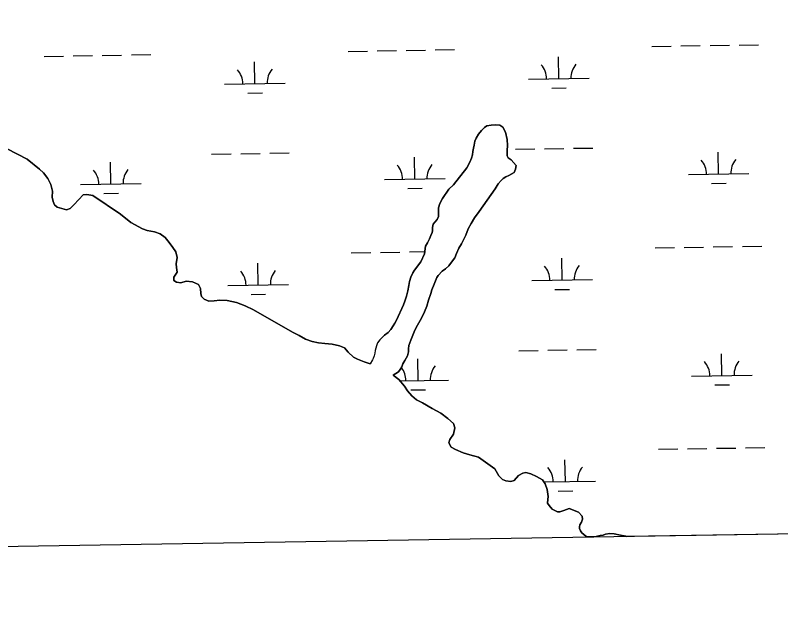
# Model space of a CAD drawing. Extents: x 3855477 to 3893699, y 299188 to 325115.
# Drawn here: x 3865327 to 3866591, y 304617 to 305585 of the extents above; entities that cross this region are included whole.
import ezdxf

# ---------------------------------------------------------------- set-up
doc = ezdxf.new("R2010")
doc.units = 0
for name, color, linetype in [('V-GRID-FRAM', 7, 'Continuous'), ('V-TOPO-SHOR', 7, 'Continuous'), ('V-WETL-SWMP', 7, 'Continuous')]:
    doc.layers.add(name, color=color, linetype=linetype)

msp = doc.modelspace()

# ---------------------------------------------------------------- linework, layer by layer
at = {"layer": 'V-GRID-FRAM'}
msp.add_lwpolyline([(3859445.3, 322797), (3891292.6, 323315.8), (3891596.8, 305135.9), (3859733.6, 304616.8), (3859445.3, 322797)], dxfattribs=at)
at = {"layer": 'V-TOPO-SHOR'}
for points in [[(3865936.6, 305056.7), (3865942.7, 305061.4), (3865947.4, 305066.4), (3865951, 305072.1), (3865953.6, 305077), (3865956.5, 305081.8), (3865968.2, 305106.9), (3865970.4, 305113), (3865972.8, 305121.1), (3865975, 305130.2), (3865976.8, 305138.9), (3865978.2, 305145.6), (3865980.1, 305153), (3865983.3, 305159.9), (3865986.1, 305164.2), (3865996.6, 305177.9), (3866002.9, 305191.5), (3866004.3, 305203.8), (3866007.5, 305209.3), (3866011.1, 305215.8), (3866013.4, 305221.6), (3866015.2, 305226.3), (3866015.8, 305229.5), (3866016.2, 305235), (3866017.2, 305240.2), (3866019.8, 305243.7), (3866023.5, 305247.9), (3866025.9, 305252.8), (3866025.9, 305259.7), (3866026.1, 305267.4), (3866027.9, 305274.4), (3866032.5, 305282.5), (3866043, 305297.9), (3866050.5, 305305), (3866072.9, 305333.5), (3866077.8, 305342.4), (3866080.4, 305349.3), (3866081.8, 305354.8), (3866082.8, 305360.5), (3866083.6, 305365.5), (3866084.8, 305371), (3866086.1, 305377.6), (3866088.1, 305382.1), (3866091.9, 305388.8), (3866097, 305395.1), (3866101.8, 305399.9), (3866105.9, 305402.5), (3866112.7, 305404), (3866120, 305404.4), (3866127.1, 305403.6), (3866132.1, 305400.7), (3866136.4, 305392.1), (3866139.2, 305379.9), (3866139.9, 305370), (3866139.3, 305361.9), (3866139.1, 305353.2), (3866141.1, 305349.6), (3866145.7, 305346.3), (3866154.4, 305337.1), (3866153.2, 305331), (3866151, 305325.7), (3866142.3, 305320.5), (3866136.9, 305318.2), (3866132.8, 305315.6), (3866129.4, 305312.4), (3866124.5, 305306.7), (3866119.3, 305298.4), (3866093.2, 305261.4), (3866085.6, 305250.8), (3866079.9, 305241.3), (3866075.1, 305232.8), (3866070.8, 305222.3), (3866068, 305215.6), (3866063.7, 305207.9), (3866059.5, 305200.4), (3866055.7, 305191.7), (3866052.6, 305184.5), (3866047.6, 305177.4), (3866043.1, 305171.7), (3866037.3, 305166.4), (3866032.2, 305162.4), (3866025.6, 305155.7), (3866023.3, 305152.1), (3866018.7, 305141.3), (3866015.1, 305132), (3866013, 305125.8), (3866009.6, 305114.6), (3866006.4, 305105.1), (3866002.6, 305095.6), (3865997.7, 305085.1), (3865993.3, 305077.4), (3865989.2, 305069.5), (3865985.8, 305062.2), (3865980.1, 305048.7), (3865976.9, 305040), (3865976.1, 305034.5), (3865976.1, 305029.4), (3865974.7, 305022.8), (3865970.5, 305015.3), (3865967.2, 305009.8)], [(3865261.8, 305391.2), (3865346.3, 305347.6), (3865366.9, 305331.3), (3865373.6, 305325.2), (3865380.7, 305315.7), (3865385.8, 305305.8), (3865388.3, 305294.8), (3865388, 305284.6), (3865389.3, 305277.8), (3865391.9, 305272.4), (3865395.9, 305268.3), (3865411.7, 305264), (3865417.6, 305266), (3865423.7, 305272.4), (3865431.9, 305281), (3865439, 305288.7), (3865445.1, 305289.4), (3865455.1, 305287.6), (3865500.6, 305256.8), (3865518, 305243.2), (3865536.8, 305232.8), (3865545, 305230), (3865556.9, 305227.4), (3865566.1, 305224.4), (3865574.2, 305218), (3865580.9, 305209.8), (3865587.2, 305201.7), (3865592.1, 305194.5), (3865594.3, 305185.1), (3865592.6, 305174.9), (3865593.3, 305168.5), (3865594.3, 305160.9), (3865591, 305156.3), (3865588.7, 305152.7), (3865589, 305147.4), (3865593, 305144.3), (3865600.4, 305143.6), (3865609.3, 305146.1), (3865619.8, 305145.3), (3865629.7, 305140.5), (3865632.8, 305134.1), (3865633.5, 305125.7), (3865634.5, 305120.8), (3865639.1, 305116.3), (3865646.5, 305113.2), (3865655.2, 305113.4), (3865664.9, 305114.7)], [(3865664.9, 305114.7), (3865677.1, 305114.2), (3865692.1, 305111.1), (3865706.6, 305105.5), (3865720.1, 305098.6), (3865784.8, 305062.1), (3865795.8, 305056.2), (3865806.5, 305050.4), (3865817.2, 305046.3), (3865827.6, 305044.2), (3865838.1, 305043.2), (3865850, 305042.2), (3865862.3, 305039.4), (3865870.4, 305035.8), (3865876.5, 305028.7), (3865885.7, 305020.5), (3865892.3, 305017.4), (3865903, 305013.1), (3865913.2, 305009.8)], [(3865936.6, 305056.7), (3865933, 305052.9), (3865928.8, 305049.2), (3865925.3, 305044.2), (3865923.3, 305039.5), (3865921.5, 305031.6), (3865920.5, 305027.2), (3865919.5, 305022.9), (3865917.9, 305018.7), (3865916.7, 305016.2), (3865913.2, 305009.8)], [(3865967.2, 305009.8), (3865965.4, 305004.4), (3865962.6, 305000.1), (3865959.6, 304996.3), (3865950.9, 304991.1)], [(3865950.9, 304991.1), (3865960.3, 304983.7), (3865969.7, 304972.5), (3865974.6, 304965.1), (3865981.7, 304957), (3865989.8, 304950.1), (3865999.3, 304945.2), (3866015.6, 304936), (3866029.6, 304928.1), (3866041.3, 304919.5), (3866050.7, 304911), (3866052.7, 304904.2), (3866050.9, 304893.7), (3866044.8, 304884.6), (3866043, 304879), (3866046.9, 304872.1), (3866053.7, 304868.2), (3866066.7, 304862.4), (3866077.9, 304859.3), (3866091.9, 304855.5), (3866118.7, 304836.1), (3866125.3, 304824.6), (3866131.7, 304818.5), (3866137.3, 304816.4), (3866145.4, 304815.4), (3866151, 304816.9), (3866157.9, 304825.3), (3866165, 304829.2), (3866170.4, 304829.9), (3866178.5, 304827.9), (3866187.5, 304823.3), (3866197.4, 304817.9), (3866202, 304811.3), (3866205.5, 304801.9), (3866207, 304790.4), (3866206.5, 304785.6), (3866206, 304779.7), (3866208.6, 304775.4), (3866213.4, 304769.8), (3866222.3, 304765.4), (3866226.1, 304765.2), (3866233, 304767.4), (3866241.7, 304770.5), (3866257.2, 304764.9), (3866263.1, 304758.2), (3866263.8, 304752.9), (3866261.8, 304748.1), (3866259.2, 304743.5), (3866258.5, 304740.2), (3866258.7, 304737.6), (3866260.5, 304733.8), (3866262.8, 304730.5), (3866269.4, 304724.9), (3866273, 304724.1), (3866282.2, 304723.8), (3866286.5, 304724.3), (3866293.1, 304725.9), (3866298, 304726.9), (3866301.8, 304728.4), (3866308.7, 304729.4), (3866316.1, 304728.9), (3866326.5, 304726.9), (3866335.2, 304724.8), (3866336.8, 304724.4)]]:
    msp.add_lwpolyline(points, dxfattribs=at)
at = {"layer": 'V-WETL-SWMP'}
for p, q in [((3865972.5, 305527.1), (3866004.5, 305527.7)), ((3866020.4, 305527.9), (3866052.4, 305528.5)), ((3866378.3, 305533.8), (3866410.3, 305534.3)), ((3866426.3, 305534.5), (3866458.3, 305535.1)), ((3866474.3, 305535.3), (3866506.3, 305535.8)), ((3866522.3, 305536.1), (3866554.3, 305536.6)), ((3865374.6, 305517.4), (3865406.6, 305517.9)), ((3865422.6, 305518.2), (3865454.6, 305518.7)), ((3865470.6, 305519), (3865502.6, 305519.5)), ((3865518.6, 305519.8), (3865550.6, 305520.3)), ((3865876.5, 305525.6), (3865908.5, 305526.1)), ((3865924.5, 305526.4), (3865956.5, 305526.9)), ((3866224.6, 305480.5), (3866224, 305516.5)), ((3865722.7, 305472.3), (3865722.1, 305508.3)), ((3866174.6, 305479.7), (3866274.6, 305481.3)), ((3865672.7, 305471.5), (3865772.7, 305473.1)), ((3866212.8, 305464.9), (3866236.8, 305465.3)), ((3865711, 305456.7), (3865735, 305457.1)), ((3866105.9, 305402.5), (3866101.8, 305399.9)), ((3866112.7, 305404), (3866105.9, 305402.5)), ((3866120, 305404.4), (3866112.7, 305404)), ((3866127.1, 305403.6), (3866120, 305404.4)), ((3866132.1, 305400.7), (3866127.1, 305403.6)), ((3865346.3, 305347.6), (3865261.8, 305391.2)), ((3866091.9, 305388.8), (3866088.1, 305382.1)), ((3866097, 305395.1), (3866091.9, 305388.8)), ((3866101.8, 305399.9), (3866097, 305395.1)), ((3866136.4, 305392.1), (3866132.1, 305400.7)), ((3866139.2, 305379.9), (3866136.4, 305392.1)), ((3866086.1, 305377.6), (3866084.8, 305371)), ((3866088.1, 305382.1), (3866086.1, 305377.6)), ((3866139.9, 305370), (3866139.2, 305379.9)), ((3866083.6, 305365.5), (3866082.8, 305360.5)), ((3866084.8, 305371), (3866083.6, 305365.5)), ((3866139.3, 305361.9), (3866139.9, 305370)), ((3866153, 305363.9), (3866185, 305364.4)), ((3866201, 305364.7), (3866233, 305365.2)), ((3866249, 305365.5), (3866281, 305366)), ((3865651.2, 305355.7), (3865683.2, 305356.2)), ((3865699.2, 305356.5), (3865731.2, 305357)), ((3865747.2, 305357.3), (3865779.2, 305357.8)), ((3865986.8, 305314.7), (3865986.2, 305350.7)), ((3866081.8, 305354.8), (3866080.4, 305349.3)), ((3866082.8, 305360.5), (3866081.8, 305354.8)), ((3866139.1, 305353.2), (3866139.3, 305361.9)), ((3866141.1, 305349.6), (3866139.1, 305353.2)), ((3866488.6, 305322.9), (3866488, 305358.9)), ((3865366.9, 305331.3), (3865346.3, 305347.6)), ((3865484.9, 305306.6), (3865484.3, 305342.6)), ((3866077.8, 305342.4), (3866072.9, 305333.5)), ((3866080.4, 305349.3), (3866077.8, 305342.4)), ((3866145.7, 305346.3), (3866141.1, 305349.6)), ((3866154.4, 305337.1), (3866145.7, 305346.3)), ((3865373.6, 305325.2), (3865366.9, 305331.3)), ((3866072.9, 305333.5), (3866050.5, 305305)), ((3866142.3, 305320.5), (3866151, 305325.7)), ((3866151, 305325.7), (3866153.2, 305331)), ((3866153.2, 305331), (3866154.4, 305337.1)), ((3865380.7, 305315.7), (3865373.6, 305325.2)), ((3865385.8, 305305.8), (3865380.7, 305315.7)), ((3865936.8, 305313.9), (3866036.8, 305315.6)), ((3866129.4, 305312.4), (3866132.8, 305315.6)), ((3866132.8, 305315.6), (3866136.9, 305318.2)), ((3866136.9, 305318.2), (3866142.3, 305320.5)), ((3866438.6, 305322.1), (3866538.6, 305323.7)), ((3865388.3, 305294.8), (3865385.8, 305305.8)), ((3865434.9, 305305.8), (3865534.9, 305307.4)), ((3866050.5, 305305), (3866043, 305297.9)), ((3866119.3, 305298.4), (3866124.5, 305306.7)), ((3866124.5, 305306.7), (3866129.4, 305312.4)), ((3866476.9, 305307.3), (3866500.9, 305307.7)), ((3865388, 305284.6), (3865388.3, 305294.8)), ((3865439, 305288.7), (3865431.9, 305281)), ((3865445.1, 305289.4), (3865439, 305288.7)), ((3865455.1, 305287.6), (3865445.1, 305289.4)), ((3865500.6, 305256.8), (3865455.1, 305287.6)), ((3865473.2, 305290.9), (3865497.2, 305291.3)), ((3865975, 305299.1), (3865999, 305299.5)), ((3866043, 305297.9), (3866032.5, 305282.5)), ((3866093.2, 305261.4), (3866119.3, 305298.4)), ((3865389.3, 305277.8), (3865388, 305284.6)), ((3865391.9, 305272.4), (3865389.3, 305277.8)), ((3865431.9, 305281), (3865423.7, 305272.4)), ((3866032.5, 305282.5), (3866027.9, 305274.4)), ((3865395.9, 305268.3), (3865391.9, 305272.4)), ((3865411.7, 305264), (3865395.9, 305268.3)), ((3865417.6, 305266), (3865411.7, 305264)), ((3865423.7, 305272.4), (3865417.6, 305266)), ((3866026.1, 305267.4), (3866025.9, 305259.7)), ((3866027.9, 305274.4), (3866026.1, 305267.4)), ((3865518, 305243.2), (3865500.6, 305256.8)), ((3866025.9, 305252.8), (3866023.5, 305247.9)), ((3866025.9, 305259.7), (3866025.9, 305252.8)), ((3866079.9, 305241.3), (3866085.6, 305250.8)), ((3866085.6, 305250.8), (3866093.2, 305261.4)), ((3865536.8, 305232.8), (3865518, 305243.2)), ((3866017.2, 305240.2), (3866016.2, 305235)), ((3866019.8, 305243.7), (3866017.2, 305240.2)), ((3866023.5, 305247.9), (3866019.8, 305243.7)), ((3866075.1, 305232.8), (3866079.9, 305241.3)), ((3865545, 305230), (3865536.8, 305232.8)), ((3865556.9, 305227.4), (3865545, 305230)), ((3865566.1, 305224.4), (3865556.9, 305227.4)), ((3865574.2, 305218), (3865566.1, 305224.4)), ((3866015.2, 305226.3), (3866013.4, 305221.6)), ((3866015.8, 305229.5), (3866015.2, 305226.3)), ((3866016.2, 305235), (3866015.8, 305229.5)), ((3866070.8, 305222.3), (3866075.1, 305232.8)), ((3865580.9, 305209.8), (3865574.2, 305218)), ((3866011.1, 305215.8), (3866007.5, 305209.3)), ((3866013.4, 305221.6), (3866011.1, 305215.8)), ((3866063.7, 305207.9), (3866068, 305215.6)), ((3866068, 305215.6), (3866070.8, 305222.3)), ((3865587.2, 305201.7), (3865580.9, 305209.8)), ((3865592.1, 305194.5), (3865587.2, 305201.7)), ((3866004.3, 305203.8), (3866002.9, 305191.5)), ((3866007.5, 305209.3), (3866004.3, 305203.8)), ((3866055.7, 305191.7), (3866059.5, 305200.4)), ((3866059.5, 305200.4), (3866063.7, 305207.9)), ((3866383.7, 305201.1), (3866415.7, 305201.7)), ((3866431.7, 305201.9), (3866463.7, 305202.4)), ((3866479.7, 305202.7), (3866511.7, 305203.2)), ((3866527.7, 305203.5), (3866559.7, 305204)), ((3865594.3, 305185.1), (3865592.1, 305194.5)), ((3865881.9, 305193), (3865913.9, 305193.5)), ((3865929.9, 305193.7), (3865961.9, 305194.3)), ((3865977.9, 305194.5), (3866003.3, 305194.9)), ((3866002.9, 305191.5), (3865996.6, 305177.9)), ((3866052.6, 305184.5), (3866055.7, 305191.7)), ((3866057.5, 305195.8), (3866057.9, 305195.8)), ((3865592.6, 305174.9), (3865594.3, 305185.1)), ((3865593.3, 305168.5), (3865592.6, 305174.9)), ((3865728.1, 305139.7), (3865727.6, 305175.7)), ((3865996.6, 305177.9), (3865986.1, 305164.2)), ((3866043.1, 305171.7), (3866047.6, 305177.4)), ((3866047.6, 305177.4), (3866052.6, 305184.5)), ((3866230, 305147.9), (3866229.4, 305183.9)), ((3865594.3, 305160.9), (3865593.3, 305168.5)), ((3865986.1, 305164.2), (3865983.3, 305159.9)), ((3866025.6, 305155.7), (3866032.2, 305162.4)), ((3866032.2, 305162.4), (3866037.3, 305166.4)), ((3866037.3, 305166.4), (3866043.1, 305171.7)), ((3865588.7, 305152.7), (3865591, 305156.3)), ((3865589, 305147.4), (3865588.7, 305152.7)), ((3865591, 305156.3), (3865594.3, 305160.9)), ((3865980.1, 305153), (3865978.2, 305145.6)), ((3865983.3, 305159.9), (3865980.1, 305153)), ((3866018.7, 305141.3), (3866023.3, 305152.1)), ((3866023.3, 305152.1), (3866025.6, 305155.7)), ((3866180, 305147.1), (3866280, 305148.7)), ((3865593, 305144.3), (3865589, 305147.4)), ((3865600.4, 305143.6), (3865593, 305144.3)), ((3865609.3, 305146.1), (3865600.4, 305143.6)), ((3865619.8, 305145.3), (3865609.3, 305146.1)), ((3865629.7, 305140.5), (3865619.8, 305145.3)), ((3865632.8, 305134.1), (3865629.7, 305140.5)), ((3865678.1, 305138.9), (3865778.1, 305140.5)), ((3865976.8, 305138.9), (3865975, 305130.2)), ((3865978.2, 305145.6), (3865976.8, 305138.9)), ((3866015.1, 305132), (3866018.7, 305141.3)), ((3865633.5, 305125.7), (3865632.8, 305134.1)), ((3865634.5, 305120.8), (3865633.5, 305125.7)), ((3865716.4, 305124.1), (3865740.4, 305124.5)), ((3865975, 305130.2), (3865972.8, 305121.1)), ((3866009.6, 305114.6), (3866013, 305125.8)), ((3866013, 305125.8), (3866015.1, 305132)), ((3866218.2, 305132.3), (3866242.2, 305132.6)), ((3865639.1, 305116.3), (3865634.5, 305120.8)), ((3865646.5, 305113.2), (3865639.1, 305116.3)), ((3865655.2, 305113.4), (3865646.5, 305113.2)), ((3865664.9, 305114.7), (3865655.2, 305113.4)), ((3865677.1, 305114.2), (3865664.9, 305114.7)), ((3865692.1, 305111.1), (3865677.1, 305114.2)), ((3865706.6, 305105.5), (3865692.1, 305111.1)), ((3865970.4, 305113), (3865968.2, 305106.9)), ((3865972.8, 305121.1), (3865970.4, 305113)), ((3866006.4, 305105.1), (3866009.6, 305114.6)), ((3865720.1, 305098.6), (3865706.6, 305105.5)), ((3865784.8, 305062.1), (3865720.1, 305098.6)), ((3865968.2, 305106.9), (3865956.5, 305081.8)), ((3866002.6, 305095.6), (3866006.4, 305105.1)), ((3865997.7, 305085.1), (3866002.6, 305095.6)), ((3865953.6, 305077), (3865951, 305072.1)), ((3865956.5, 305081.8), (3865953.6, 305077)), ((3865989.2, 305069.5), (3865993.3, 305077.4)), ((3865993.3, 305077.4), (3865997.7, 305085.1)), ((3865795.8, 305056.2), (3865784.8, 305062.1)), ((3865942.7, 305061.4), (3865936.6, 305056.7)), ((3865947.4, 305066.4), (3865942.7, 305061.4)), ((3865951, 305072.1), (3865947.4, 305066.4)), ((3865980.1, 305048.7), (3865985.8, 305062.2)), ((3865985.8, 305062.2), (3865989.2, 305069.5)), ((3865806.5, 305050.4), (3865795.8, 305056.2)), ((3865817.2, 305046.3), (3865806.5, 305050.4)), ((3865928.8, 305049.2), (3865925.3, 305044.2)), ((3865933, 305052.9), (3865928.8, 305049.2)), ((3865936.6, 305056.7), (3865933, 305052.9)), ((3865976.9, 305040), (3865980.1, 305048.7)), ((3865827.6, 305044.2), (3865817.2, 305046.3)), ((3865838.1, 305043.2), (3865827.6, 305044.2)), ((3865850, 305042.2), (3865838.1, 305043.2)), ((3865862.3, 305039.4), (3865850, 305042.2)), ((3865870.4, 305035.8), (3865862.3, 305039.4)), ((3865876.5, 305028.7), (3865870.4, 305035.8)), ((3865923.3, 305039.5), (3865921.5, 305031.6)), ((3865925.3, 305044.2), (3865923.3, 305039.5)), ((3865976.1, 305034.5), (3865976.9, 305040)), ((3865885.7, 305020.5), (3865876.5, 305028.7)), ((3865919.5, 305022.9), (3865917.9, 305018.7)), ((3865920.5, 305027.2), (3865919.5, 305022.9)), ((3865921.5, 305031.6), (3865920.5, 305027.2)), ((3865970.5, 305015.3), (3865974.7, 305022.8)), ((3865974.7, 305022.8), (3865976.1, 305029.4)), ((3865976.1, 305029.4), (3865976.1, 305034.5)), ((3866158.5, 305031.3), (3866190.5, 305031.8)), ((3866206.5, 305032), (3866238.5, 305032.6)), ((3866254.5, 305032.8), (3866286.4, 305033.3)), ((3866494, 304990.3), (3866493.4, 305026.3)), ((3865892.3, 305017.4), (3865885.7, 305020.5)), ((3865903, 305013.1), (3865892.3, 305017.4)), ((3865913.2, 305009.8), (3865903, 305013.1)), ((3865916.7, 305016.2), (3865913.2, 305009.8)), ((3865917.9, 305018.7), (3865916.7, 305016.2)), ((3865965.4, 305004.4), (3865967.2, 305009.8)), ((3865967.2, 305009.8), (3865970.5, 305015.3)), ((3865992.2, 304982.1), (3865991.6, 305018.1)), ((3865959.6, 304996.3), (3865962.6, 305000.1)), ((3865962.6, 305000.1), (3865965.4, 305004.4)), ((3865950.9, 304991.1), (3865959.6, 304996.3)), ((3865960.3, 304983.7), (3865950.9, 304991.1)), ((3866444, 304989.5), (3866544, 304991.1)), ((3865969.7, 304972.5), (3865960.3, 304983.7)), ((3865962.1, 304981.6), (3866042.2, 304982.9)), ((3865974.6, 304965.1), (3865969.7, 304972.5)), ((3866482.3, 304974.7), (3866506.3, 304975.1)), ((3865981.7, 304957), (3865974.6, 304965.1)), ((3865980.4, 304966.5), (3866004.4, 304966.9)), ((3865989.8, 304950.1), (3865981.7, 304957)), ((3865999.3, 304945.2), (3865989.8, 304950.1)), ((3866015.6, 304936.1), (3865999.3, 304945.2)), ((3866029.6, 304928.1), (3866015.6, 304936.1)), ((3866041.3, 304919.5), (3866029.6, 304928.1)), ((3866050.7, 304911.1), (3866041.3, 304919.5)), ((3866052.7, 304904.2), (3866050.7, 304911.1)), ((3866050.9, 304893.7), (3866052.7, 304904.2)), ((3866043, 304879), (3866044.8, 304884.6)), ((3866044.8, 304884.6), (3866050.9, 304893.7)), ((3866046.9, 304872.1), (3866043, 304879)), ((3866053.7, 304868.2), (3866046.9, 304872.1)), ((3866485.1, 304870.1), (3866517.1, 304870.6)), ((3866533.1, 304870.8), (3866565.1, 304871.4)), ((3866066.7, 304862.4), (3866053.7, 304868.2)), ((3866077.9, 304859.3), (3866066.7, 304862.4)), ((3866091.9, 304855.5), (3866077.9, 304859.3)), ((3866389.1, 304868.5), (3866421.1, 304869)), ((3866437.1, 304869.3), (3866469.1, 304869.8)), ((3866118.7, 304836.1), (3866091.9, 304855.5)), ((3866235.4, 304815.2), (3866234.8, 304851.2)), ((3866125.3, 304824.6), (3866118.7, 304836.1)), ((3866131.7, 304818.5), (3866125.3, 304824.6)), ((3866157.9, 304825.3), (3866151, 304816.9)), ((3866165, 304829.2), (3866157.9, 304825.3)), ((3866170.4, 304829.9), (3866165, 304829.2)), ((3866178.5, 304827.9), (3866170.4, 304829.9)), ((3866187.5, 304823.3), (3866178.5, 304827.9)), ((3866197.4, 304817.9), (3866187.5, 304823.3)), ((3866137.3, 304816.4), (3866131.7, 304818.5)), ((3866145.4, 304815.4), (3866137.3, 304816.4)), ((3866151, 304816.9), (3866145.4, 304815.4)), ((3866202, 304811.3), (3866197.4, 304817.9)), ((3866199.6, 304814.7), (3866285.4, 304816.1)), ((3866205.5, 304801.9), (3866202, 304811.3)), ((3866207.1, 304790.4), (3866205.5, 304801.9)), ((3866223.7, 304799.6), (3866247.7, 304800)), ((3870951.5, 304799.6), (3866336.8, 304724.4)), ((3866206, 304779.7), (3866206.5, 304785.6)), ((3866206.5, 304785.6), (3866207.1, 304790.4)), ((3866208.6, 304775.4), (3866206, 304779.7)), ((3866213.4, 304769.8), (3866208.6, 304775.4)), ((3866222.3, 304765.4), (3866213.4, 304769.8)), ((3866241.7, 304770.5), (3866233, 304767.4)), ((3866257.2, 304764.9), (3866241.7, 304770.5)), ((3866226.1, 304765.2), (3866222.3, 304765.4)), ((3866233, 304767.4), (3866226.1, 304765.2)), ((3866263.1, 304758.2), (3866257.2, 304764.9)), ((3866263.8, 304752.9), (3866263.1, 304758.2)), ((3866259.2, 304743.5), (3866261.8, 304748.1)), ((3866261.8, 304748.1), (3866263.8, 304752.9)), ((3866258.5, 304740.2), (3866259.2, 304743.5)), ((3866258.7, 304737.6), (3866258.5, 304740.2)), ((3866260.5, 304733.8), (3866258.7, 304737.6)), ((3866262.8, 304730.5), (3866260.5, 304733.8)), ((3866269.4, 304724.9), (3866262.8, 304730.5)), ((3866273, 304724.1), (3866269.4, 304724.9)), ((3866282.2, 304723.8), (3866273, 304724.1)), ((3866286.5, 304724.3), (3866282.2, 304723.8)), ((3866293.1, 304725.9), (3866286.5, 304724.3)), ((3866298, 304726.9), (3866293.1, 304725.9)), ((3866301.8, 304728.4), (3866298, 304726.9)), ((3866308.7, 304729.4), (3866301.8, 304728.4)), ((3866316.1, 304728.9), (3866308.7, 304729.4)), ((3866326.5, 304726.9), (3866316.1, 304728.9)), ((3866335.2, 304724.8), (3866326.5, 304726.9)), ((3866336.8, 304724.4), (3866335.2, 304724.8))]:
    msp.add_line(p, q, dxfattribs=at)
for centre, start, end in [((3866169.3, 305480.1), 0.1615, 41.7052), ((3866279.8, 305481.9), 140.1615, 181.7052), ((3865667.5, 305471.9), 0.1615, 41.7052), ((3865778, 305473.7), 140.1615, 181.7052), ((3866042, 305316.1), 140.1615, 181.7052), ((3866433.4, 305322.5), 0.1615, 41.7052), ((3866543.8, 305324.3), 140.1615, 181.7052), ((3865429.7, 305306.1), 0.1615, 41.7052), ((3865540.1, 305307.9), 140.1615, 181.7052), ((3865931.5, 305314.3), 0.1615, 41.7052), ((3865672.9, 305139.3), 0.1615, 41.7052), ((3865783.4, 305141.1), 140.1615, 181.7052), ((3866174.7, 305147.5), 0.1615, 41.7052), ((3866285.2, 305149.3), 140.1615, 181.7052), ((3866438.8, 304989.9), 0.1615, 41.7052), ((3866549.2, 304991.7), 140.1615, 181.7052), ((3865936.9, 304981.7), 0.1615, 37.993), ((3866047.4, 304983.5), 140.1615, 181.7052), ((3866180.2, 304814.8), 0.1615, 41.7052), ((3866290.6, 304816.6), 140.1615, 181.7052)]:
    msp.add_arc(centre, 35.2, start, end, dxfattribs=at)

doc.saveas('drawing.dxf')
